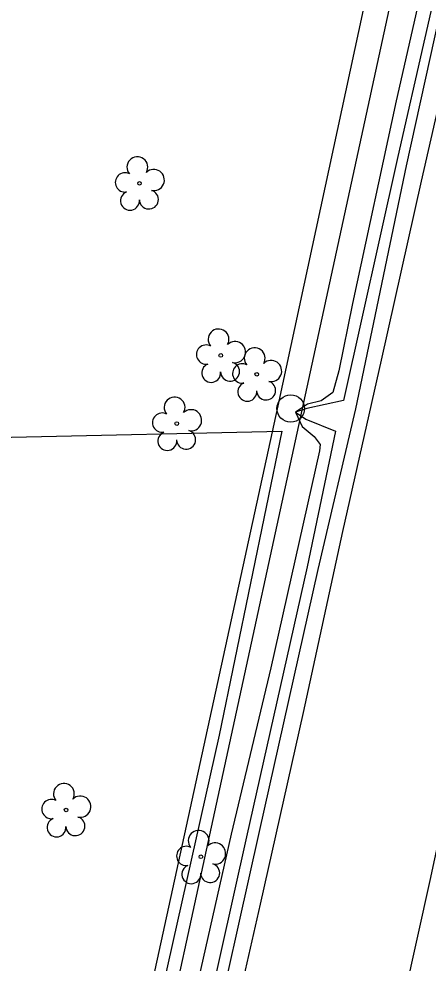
# Model space of a CAD drawing. Extents: x 1614427 to 1617186, y 896524 to 905462.
# Drawn here: x 1616262.4 to 1616335.6, y 900240.8 to 900409.8 of the extents above; entities that cross this region are included whole.
import ezdxf

# ---------------------------------------------------------------- set-up
doc = ezdxf.new("R2010")
doc.units = 0
for name, color, linetype in [('Exist Other Culture Fence Line', 7, 'Continuous'), ('Exist Roads EOP', 7, 'Continuous'), ('Exist Utilities Gas UG Line SUE LOS B', 7, 'Continuous'), ('Exist Utilities Other Pole CELL', 7, 'Continuous'), ('Exist Utilities Telephone UG Cable SUE LOS B', 7, 'Continuous'), ('Exist Utilities Telephone UG Cable SUE LOS C', 7, 'Continuous'), ('Exist Utilities Telephone UG FO SUE LOS D', 7, 'Continuous'), ('Exist Utilities TV UG FO Cable SUE LOS D', 7, 'Continuous'), ('Exist Utilities Water UG Line SUE LOS B', 7, 'Continuous'), ('Exist Vegetation Tree CELL', 7, 'Continuous')]:
    doc.layers.add(name, color=color, linetype=linetype)

msp = doc.modelspace()

# ---------------------------------------------------------------- linework, layer by layer
at = {"layer": 'Exist Other Culture Fence Line'}
msp.add_lwpolyline([(1616185.76, 900206.96), (1616171.64, 900210.69), (1616180.06, 900246.24), (1616199.38, 900333.73), (1616261.08, 900334.91), (1616309.42, 900336), (1616298.22, 900281.63), (1616288.21, 900236.88), (1616274.6, 900174.45), (1616266.9, 900175.88)], dxfattribs=at)
at = {"layer": 'Exist Roads EOP'}
msp.add_lwpolyline([(1616277.78, 900124.91), (1616283.67, 900152.17), (1616291.12, 900186.08), (1616298.45, 900219.92), (1616305.64, 900251.41), (1616313.34, 900285.67), (1616320.34, 900318.08), (1616327.24, 900348.71), (1616334.4, 900380.72), (1616342.13, 900414.51), (1616348.75, 900444.16), (1616354.62, 900470.67), (1616359.82, 900493.8), (1616362.54, 900506.97)], dxfattribs=at)
at = {"layer": 'Exist Utilities Gas UG Line SUE LOS B'}
msp.add_lwpolyline([(1616341.84, 900429.49), (1616331.7, 900383.47), (1616322.64, 900340.02), (1616315.91, 900311.24), (1616305.4, 900264.37), (1616296.04, 900222.38), (1616283.72, 900168.25), (1616273.78, 900123.94), (1616270.66, 900110.37), (1616270.1, 900108.73), (1616268.22, 900097.82), (1616259.71, 900057.93), (1616250.88, 900021.2)], dxfattribs=at)
at = {"layer": 'Exist Utilities Other Pole CELL'}
msp.add_circle((1616311.03, 900340.06), 2.46, dxfattribs=at)
at = {"layer": 'Exist Utilities Telephone UG Cable SUE LOS B'}
for points in [[(1616386.12, 900682.91), (1616386.81, 900681.58), (1616394.6, 900671.02), (1616389.67, 900649.4), (1616380.18, 900605.35), (1616369.98, 900559.03), (1616357.77, 900508.45), (1616349.26, 900467.52), (1616339.86, 900427.66), (1616330.19, 900385.17), (1616320.48, 900341.52), (1616313.9, 900340.07), (1616311.89, 900339.38)], [(1616311.89, 900339.38), (1616313.74, 900338.14), (1616319.02, 900336.01), (1616314, 900311.75), (1616303.1, 900263.43), (1616293.72, 900221.15), (1616281.5, 900168.7), (1616271.69, 900124.33), (1616272.63, 900108.4), (1616270.62, 900097.78), (1616261.35, 900056.95), (1616254.34, 900051.12), (1616247.08, 900051.95), (1616244.2, 900051.3)]]:
    msp.add_lwpolyline(points, dxfattribs=at)
at = {"layer": 'Exist Utilities Telephone UG Cable SUE LOS C'}
for points in [[(1616386.12, 900682.91), (1616386.07, 900679.68), (1616389.65, 900673.27), (1616391.96, 900670.07), (1616387.27, 900649.36), (1616375.12, 900596.41), (1616367.01, 900558.72), (1616355.44, 900509.82), (1616341.14, 900444.69), (1616329.91, 900395.1), (1616322.06, 900358.85), (1616319.62, 900346.79), (1616318.59, 900342.95), (1616316.47, 900341.41), (1616314.01, 900340.84), (1616311.89, 900339.38)], [(1616311.89, 900339.38), (1616313.08, 900336.87), (1616315.2, 900335.07), (1616316.31, 900333.6), (1616316.18, 900332.48), (1616307.49, 900293.65), (1616300.4, 900263.94), (1616292.87, 900230.63), (1616284.33, 900194.68), (1616277.99, 900165.03), (1616271.06, 900129.11), (1616270.12, 900124.07), (1616271.15, 900108.67), (1616266.68, 900088.03), (1616257.99, 900061.57), (1616256.06, 900055.79), (1616253.12, 900054.18), (1616248.43, 900052.69), (1616244.2, 900051.3)]]:
    msp.add_lwpolyline(points, dxfattribs=at)
at = {"layer": 'Exist Utilities Telephone UG FO SUE LOS D'}
msp.add_lwpolyline([(1616266.21, 900145.33), (1616308.81, 900340.55), (1616349.93, 900531.55), (1616382.65, 900683.55), (1616415.98, 900835.43), (1616458.15, 901027.62), (1616484.99, 901167.15), (1616540.12, 901401.87)], dxfattribs=at)
at = {"layer": 'Exist Utilities TV UG FO Cable SUE LOS D'}
msp.add_lwpolyline([(1616152.19, 899610.51), (1616181.4, 899742.23), (1616224.51, 899936.62), (1616270.68, 900144.79), (1616313.06, 900339.79), (1616354.51, 900530.51), (1616387.28, 900682.32), (1616420.05, 900834.14), (1616462.24, 901026.32), (1616489.27, 901166.41), (1616544.61, 901400.99), (1616575.34, 901543.24), (1616671.95, 901701.27)], dxfattribs=at)
at = {"layer": 'Exist Utilities Water UG Line SUE LOS B'}
msp.add_lwpolyline([(1616373.54, 900426.18), (1616364.03, 900380.59), (1616354.08, 900334.27), (1616344.58, 900294.92), (1616338.25, 900266.44), (1616335.91, 900255.64), (1616329.08, 900224.67), (1616321.8, 900194.38), (1616312.34, 900147.74), (1616304.15, 900111.94), (1616298.97, 900086.16), (1616288.43, 900036.76), (1616281.36, 900005.29), (1616273.73, 899969.37), (1616269.73, 899949.09), (1616263.66, 899921.5), (1616252.3, 899872.96), (1616246.68, 899847.05), (1616246.28, 899844.64), (1616235.9, 899798.65), (1616224.75, 899745.7), (1616213.77, 899696.35), (1616205.16, 899658.03), (1616191.69, 899595.33)], dxfattribs=at)
at = {"layer": 'Exist Vegetation Tree CELL'}
for p, q in [((1616283.99, 900380.35), (1616283.99, 900380.35)), ((1616298.52, 900349.56), (1616298.52, 900349.56)), ((1616304.97, 900346.18), (1616304.97, 900346.18)), ((1616290.66, 900337.37), (1616290.66, 900337.37)), ((1616270.86, 900268.24), (1616270.86, 900268.24)), ((1616294.96, 900259.86), (1616294.96, 900259.86))]:
    msp.add_line(p, q, dxfattribs=at)
for centre in [(1616283.99, 900380.35), (1616298.52, 900349.56), (1616304.97, 900346.18), (1616290.66, 900337.37), (1616270.86, 900268.24), (1616294.96, 900259.86)]:
    msp.add_circle(centre, 0.326, dxfattribs=at)
for centre, radius, start, end in [((1616283.61, 900383.23), 1.86, 330.1651, 219.7134), ((1616281.39, 900380.51), 1.73, 62.6636, 279.3457), ((1616286.54, 900380.94), 1.9, 257.1011, 134.1999), ((1616282.29, 900377.23), 1.69, 111.5671, 6.231), ((1616285.67, 900377.45), 1.7, 181.2822, 74.56), ((1616298.13, 900352.43), 1.86, 330.1651, 219.7134), ((1616301.07, 900350.14), 1.9, 257.1011, 134.1999), ((1616295.91, 900349.71), 1.73, 62.6636, 279.3457), ((1616304.59, 900349.05), 1.86, 330.1651, 219.7134), ((1616300.19, 900346.66), 1.7, 181.2822, 74.56), ((1616307.52, 900346.77), 1.9, 257.1011, 134.1999), ((1616296.81, 900346.43), 1.69, 111.5671, 6.231), ((1616302.36, 900346.33), 1.73, 62.6636, 279.3457), ((1616306.64, 900343.28), 1.7, 181.2822, 74.56), ((1616303.27, 900343.06), 1.69, 111.5671, 6.231), ((1616290.27, 900340.25), 1.86, 330.1651, 219.7134), ((1616293.21, 900337.96), 1.9, 257.1011, 134.1999), ((1616288.05, 900337.53), 1.73, 62.6636, 279.3457), ((1616288.96, 900334.25), 1.69, 111.5671, 6.231), ((1616292.33, 900334.47), 1.7, 181.2822, 74.56), ((1616270.47, 900271.12), 1.86, 330.1651, 219.7134), ((1616273.4, 900268.83), 1.9, 257.1011, 134.1999), ((1616268.25, 900268.4), 1.73, 62.6636, 279.3457), ((1616269.15, 900265.12), 1.69, 111.5671, 6.231), ((1616272.53, 900265.34), 1.7, 181.2822, 74.56), ((1616294.57, 900262.73), 1.86, 330.1651, 219.7134), ((1616297.5, 900260.45), 1.9, 257.1011, 134.1999), ((1616292.35, 900260.01), 1.73, 62.6636, 279.3457), ((1616296.63, 900256.96), 1.7, 181.2822, 74.56), ((1616293.25, 900256.74), 1.69, 111.5671, 6.231)]:
    msp.add_arc(centre, radius, start, end, dxfattribs=at)

doc.saveas('drawing.dxf')
